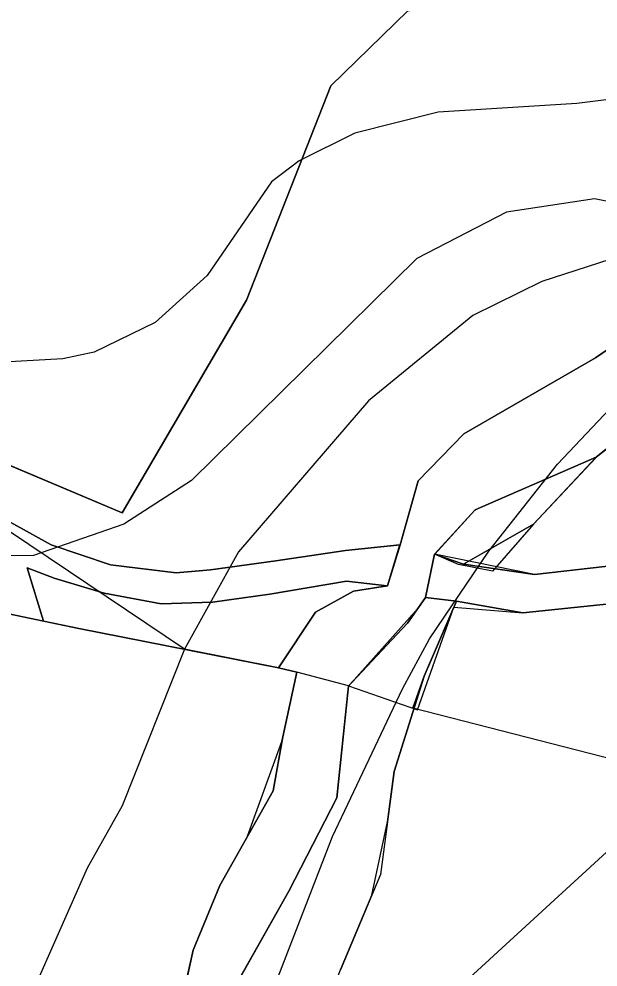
# Model space of a CAD drawing. Extents: x -662620 to -656370, y -1067090 to -1062990.
# Drawn here: x -660881.7 to -660833.9, y -1066130.4 to -1066052.2 of the extents above; entities that cross this region are included whole.
import ezdxf

# ---------------------------------------------------------------- set-up
doc = ezdxf.new("R2010")
doc.units = 0
for name, color, linetype in [('CHRANENE_LOZISKOVE_UZEMI', 7, 'Continuous'), ('LESNÍ_POZEMEK_-_STÁVAJÍCÍ', 7, 'Continuous'), ('LOKÁLNÍ_BIOKORIDOR_-_STÁVAJÍCÍ', 7, 'Continuous'), ('OBVOD_PÚ', 7, 'Continuous'), ('OSTATNÍ_PLOCHA_-_STÁVAJÍCÍ', 7, 'Continuous'), ('Trvalý_trávní_porost_-_stávající', 7, 'Continuous'), ('VODNÍ_PLOCHA_-_STÁVAJÍCÍ', 7, 'Continuous'), ('VODNÍ_TOK', 7, 'Continuous'), ('VRSTEVNICE_ZDŮRAZNĚNÁ', 7, 'Continuous'), ('VRSTEVNICE_ZÁKLADNÍ', 7, 'Continuous')]:
    doc.layers.add(name, color=color, linetype=linetype)

msp = doc.modelspace()

# ---------------------------------------------------------------- linework, layer by layer
at = {"layer": 'CHRANENE_LOZISKOVE_UZEMI'}
for points in [[(-660832.45, -1066048.42), (-660849.57, -1066051.53), (-660855.93, -1066057.73), (-660862.9, -1066075.41), (-660873.14, -1066092.92), (-660905.35, -1066079.39), (-660906.522, -1066078.749), (-660902.62, -1066074.11), (-660897.48, -1066065.76), (-660890.65, -1066052.63), (-660882.35, -1066042.64), (-660875.62, -1066038.54), (-660867.19, -1066033.29), (-660862.88, -1066022.08), (-660852.01, -1066010.42)], [(-660823.54, -1066072.93), (-660834.09, -1066080.16), (-660844.96, -1066086.41), (-660848.71, -1066090.29), (-660850.22, -1066095.56), (-660850.226, -1066095.581), (-660850.23, -1066095.58), (-660854.71, -1066096.04), (-660860.46, -1066096.9), (-660865.87, -1066097.64), (-660868.7, -1066097.89), (-660874.12, -1066097.23), (-660879.02, -1066095.56), (-660882.35, -1066093.72), (-660888.85, -1066090.19), (-660894.62, -1066086.569), (-660902.066, -1066082.219), (-660906.522, -1066078.749), (-660905.35, -1066079.39), (-660873.14, -1066092.92), (-660862.9, -1066075.41), (-660855.93, -1066057.73), (-660849.57, -1066051.53), (-660832.45, -1066048.42)], [(-660829.18, -1066084.47), (-660834.02, -1066088.33), (-660844.02, -1066092.69), (-660847.36, -1066096.33), (-660848.11, -1066099.91), (-660849.61, -1066102.04), (-660854.47, -1066107.21), (-660858.73, -1066106.06), (-660860.25, -1066105.71), (-660857.19, -1066101.13), (-660854.05, -1066099.39), (-660851.25, -1066098.95), (-660850.22, -1066095.56), (-660848.71, -1066090.29), (-660844.96, -1066086.41), (-660834.09, -1066080.16), (-660823.54, -1066072.93)], [(-660854.47, -1066107.21), (-660848.79, -1066109.183), (-660845.768, -1066100.706), (-660840.07, -1066101.18), (-660832.94, -1066100.44), (-660823.37, -1066097.52), (-660811.43, -1066093.9), (-660804.746, -1066091.453), (-660796.57, -1066088.46), (-660785.16, -1066085.21), (-660785.89, -1066082.36), (-660798.34, -1066086.17), (-660811.49, -1066090.76), (-660824.88, -1066095.04), (-660833.32, -1066097.37), (-660839.12, -1066098.03), (-660847.365, -1066096.352), (-660848.118, -1066099.921), (-660848.75, -1066100.819), (-660854.471, -1066107.221)], [(-660833.32, -1066097.37), (-660839.12, -1066098.03), (-660844.97, -1066097.16), (-660839.21, -1066093.86), (-660834.02, -1066088.33), (-660829.18, -1066084.47)], [(-660847.36, -1066096.33), (-660844.02, -1066092.69), (-660834.02, -1066088.33), (-660839.21, -1066093.86), (-660842.583, -1066097.755), (-660845.398, -1066097.192), (-660847.365, -1066096.352)], [(-660766.834, -1066130.149), (-660849.174, -1066109.039), (-660848.23, -1066106.41), (-660845.768, -1066100.706), (-660840.07, -1066101.18), (-660832.94, -1066100.44)]]:
    msp.add_lwpolyline(points, dxfattribs=at)
msp.add_lwpolyline([(-660888.85, -1066090.19), (-660882.35, -1066093.72), (-660879.02, -1066095.56), (-660874.12, -1066097.23), (-660868.7, -1066097.89), (-660865.87, -1066097.64), (-660860.46, -1066096.9), (-660854.71, -1066096.04), (-660850.22, -1066095.56), (-660851.25, -1066098.95), (-660854.05, -1066099.39), (-660857.19, -1066101.13), (-660860.25, -1066105.71), (-660868.005, -1066104.182)], close=True, dxfattribs=at)
at = {"layer": 'LESNÍ_POZEMEK_-_STÁVAJÍCÍ'}
for p, q in [((-660855.93, -1066057.73), (-660849.57, -1066051.53)), ((-660862.9, -1066075.41), (-660855.93, -1066057.73)), ((-660823.54, -1066072.93), (-660834.09, -1066080.16)), ((-660873.14, -1066092.92), (-660862.9, -1066075.41)), ((-660905.35, -1066079.39), (-660873.14, -1066092.92)), ((-660834.09, -1066080.16), (-660844.96, -1066086.41)), ((-660844.96, -1066086.41), (-660848.71, -1066090.29)), ((-660843.961, -1066092.664), (-660834.182, -1066088.401)), ((-660834.03, -1066088.36), (-660839.21, -1066093.86)), ((-660834.182, -1066088.401), (-660834.03, -1066088.36)), ((-660848.71, -1066090.29), (-660850.22, -1066095.56)), ((-660847.355, -1066096.334), (-660844.04, -1066092.72)), ((-660844.04, -1066092.72), (-660843.961, -1066092.664)), ((-660879.02, -1066095.56), (-660882.35, -1066093.72)), ((-660839.21, -1066093.86), (-660844.97, -1066097.16)), ((-660874.12, -1066097.23), (-660879.02, -1066095.56)), ((-660850.23, -1066095.58), (-660854.71, -1066096.04)), ((-660850.226, -1066095.581), (-660850.23, -1066095.58)), ((-660850.22, -1066095.56), (-660850.226, -1066095.581)), ((-660854.71, -1066096.04), (-660860.46, -1066096.9)), ((-660847.365, -1066096.352), (-660847.364, -1066096.351)), ((-660844.97, -1066097.16), (-660847.365, -1066096.352)), ((-660847.364, -1066096.351), (-660847.362, -1066096.342)), ((-660847.362, -1066096.342), (-660847.355, -1066096.334)), ((-660868.7, -1066097.89), (-660874.12, -1066097.23)), ((-660860.46, -1066096.9), (-660865.87, -1066097.64)), ((-660865.87, -1066097.64), (-660868.7, -1066097.89))]:
    msp.add_line(p, q, dxfattribs=at)
for points in [[(-660905.35, -1066079.39), (-660873.14, -1066092.92), (-660862.9, -1066075.41), (-660855.93, -1066057.73), (-660849.57, -1066051.53)], [(-660823.54, -1066072.93), (-660834.09, -1066080.16), (-660844.96, -1066086.41), (-660848.71, -1066090.29), (-660850.22, -1066095.56), (-660850.226, -1066095.581), (-660850.23, -1066095.58), (-660854.71, -1066096.04), (-660860.46, -1066096.9), (-660865.87, -1066097.64), (-660868.7, -1066097.89), (-660874.12, -1066097.23), (-660879.02, -1066095.56), (-660882.35, -1066093.72)]]:
    msp.add_lwpolyline(points, dxfattribs=at)
msp.add_lwpolyline([(-660847.365, -1066096.352), (-660847.364, -1066096.351), (-660847.362, -1066096.342), (-660847.355, -1066096.334), (-660844.04, -1066092.72), (-660843.961, -1066092.664), (-660834.182, -1066088.401), (-660834.03, -1066088.36), (-660839.21, -1066093.86), (-660844.97, -1066097.16)], close=True, dxfattribs=at)
at = {"layer": 'LOKÁLNÍ_BIOKORIDOR_-_STÁVAJÍCÍ'}
for points in [[(-660868.994, -1066136.661), (-660867.3, -1066128.98), (-660865.1, -1066123.65), (-660862.815, -1066119.617), (-660862.805, -1066119.591), (-660859.96, -1066111.801), (-660859.89, -1066111.41), (-660859.886, -1066111.391), (-660859.098, -1066107.755), (-660858.73, -1066106.06), (-660860.246, -1066105.703), (-660857.19, -1066101.13), (-660854.05, -1066099.39), (-660851.291, -1066098.956), (-660851.261, -1066098.952), (-660851.257, -1066098.951), (-660851.25, -1066098.95), (-660850.226, -1066095.581), (-660850.22, -1066095.56), (-660848.71, -1066090.29), (-660844.96, -1066086.41), (-660834.09, -1066080.16), (-660823.54, -1066072.93)], [(-660824.549, -1066113.007), (-660844.477, -1066131.276)]]:
    msp.add_lwpolyline(points, dxfattribs=at)
at = {"layer": 'OBVOD_PÚ'}
for points in [[(-660884.91, -1066100.77), (-660876.73, -1066102.47)], [(-660876.73, -1066102.47), (-660860.26, -1066105.7)], [(-660860.26, -1066105.7), (-660858.73, -1066106.06)], [(-660860.26, -1066105.7), (-660858.73, -1066106.06)], [(-660858.73, -1066106.06), (-660859.89, -1066111.41)], [(-660859.89, -1066111.41), (-660860.68, -1066115.85)], [(-660860.68, -1066115.85), (-660865.1, -1066123.65)], [(-660865.1, -1066123.65), (-660867.3, -1066128.98)], [(-660867.3, -1066128.98), (-660871.1, -1066146.21)]]:
    msp.add_lwpolyline(points, dxfattribs=at)
at = {"layer": 'OSTATNÍ_PLOCHA_-_STÁVAJÍCÍ'}
for p, q in [((-660882.35, -1066093.72), (-660879.02, -1066095.56)), ((-660882.35, -1066093.72), (-660879.02, -1066095.56)), ((-660879.02, -1066095.56), (-660874.12, -1066097.23)), ((-660879.02, -1066095.56), (-660874.12, -1066097.23)), ((-660854.71, -1066096.04), (-660850.23, -1066095.58)), ((-660854.71, -1066096.04), (-660850.23, -1066095.58)), ((-660850.23, -1066095.58), (-660851.256, -1066098.948)), ((-660850.23, -1066095.58), (-660851.256, -1066098.948)), ((-660860.46, -1066096.9), (-660854.71, -1066096.04)), ((-660860.46, -1066096.9), (-660854.71, -1066096.04)), ((-660848.11, -1066099.91), (-660847.365, -1066096.352)), ((-660848.11, -1066099.91), (-660847.365, -1066096.352)), ((-660847.365, -1066096.352), (-660844.97, -1066097.16)), ((-660847.365, -1066096.352), (-660844.97, -1066097.16)), ((-660878.75, -1066098.32), (-660880.99, -1066097.47)), ((-660880.99, -1066097.47), (-660879.633, -1066101.867)), ((-660878.75, -1066098.32), (-660880.99, -1066097.47)), ((-660880.99, -1066097.47), (-660879.633, -1066101.867)), ((-660879.633, -1066101.867), (-660880.99, -1066097.47)), ((-660880.99, -1066097.47), (-660878.75, -1066098.32)), ((-660879.633, -1066101.867), (-660880.99, -1066097.47)), ((-660880.99, -1066097.47), (-660878.75, -1066098.32)), ((-660874.12, -1066097.23), (-660868.7, -1066097.89)), ((-660874.12, -1066097.23), (-660868.7, -1066097.89)), ((-660865.87, -1066097.64), (-660860.46, -1066096.9)), ((-660865.87, -1066097.64), (-660860.46, -1066096.9)), ((-660844.97, -1066097.16), (-660839.12, -1066098.03)), ((-660844.97, -1066097.16), (-660839.12, -1066098.03)), ((-660839.12, -1066098.03), (-660833.32, -1066097.37)), ((-660839.12, -1066098.03), (-660833.32, -1066097.37)), ((-660874.63, -1066099.55), (-660878.75, -1066098.32)), ((-660874.63, -1066099.55), (-660878.75, -1066098.32)), ((-660878.75, -1066098.32), (-660874.63, -1066099.55)), ((-660878.75, -1066098.32), (-660874.63, -1066099.55)), ((-660868.7, -1066097.89), (-660865.87, -1066097.64)), ((-660868.7, -1066097.89), (-660865.87, -1066097.64)), ((-660854.64, -1066098.56), (-660860.96, -1066099.64)), ((-660854.64, -1066098.56), (-660860.96, -1066099.64)), ((-660860.96, -1066099.64), (-660854.64, -1066098.56)), ((-660860.96, -1066099.64), (-660854.64, -1066098.56)), ((-660851.291, -1066098.956), (-660854.64, -1066098.56)), ((-660851.291, -1066098.956), (-660854.64, -1066098.56)), ((-660854.64, -1066098.56), (-660851.291, -1066098.956)), ((-660854.64, -1066098.56), (-660851.291, -1066098.956)), ((-660851.291, -1066098.956), (-660854.05, -1066099.39)), ((-660851.291, -1066098.956), (-660854.05, -1066099.39)), ((-660851.261, -1066098.952), (-660851.291, -1066098.956)), ((-660851.261, -1066098.952), (-660851.291, -1066098.956)), ((-660851.257, -1066098.951), (-660851.261, -1066098.952)), ((-660851.257, -1066098.951), (-660851.261, -1066098.952)), ((-660851.256, -1066098.948), (-660851.257, -1066098.951)), ((-660851.256, -1066098.948), (-660851.257, -1066098.951)), ((-660869.94, -1066100.44), (-660874.63, -1066099.55)), ((-660869.94, -1066100.44), (-660874.63, -1066099.55)), ((-660874.63, -1066099.55), (-660869.94, -1066100.44)), ((-660874.63, -1066099.55), (-660869.94, -1066100.44)), ((-660860.96, -1066099.64), (-660865.69, -1066100.3)), ((-660860.96, -1066099.64), (-660865.69, -1066100.3)), ((-660865.69, -1066100.3), (-660860.96, -1066099.64)), ((-660865.69, -1066100.3), (-660860.96, -1066099.64)), ((-660854.05, -1066099.39), (-660857.19, -1066101.13)), ((-660854.05, -1066099.39), (-660857.19, -1066101.13)), ((-660865.69, -1066100.3), (-660869.94, -1066100.44)), ((-660865.69, -1066100.3), (-660869.94, -1066100.44)), ((-660869.94, -1066100.44), (-660865.69, -1066100.3)), ((-660869.94, -1066100.44), (-660865.69, -1066100.3)), ((-660848.75, -1066100.819), (-660848.118, -1066099.921)), ((-660848.75, -1066100.819), (-660848.118, -1066099.921)), ((-660845.55, -1066100.23), (-660848.23, -1066106.41)), ((-660845.55, -1066100.23), (-660848.23, -1066106.41)), ((-660848.118, -1066099.921), (-660848.117, -1066099.92)), ((-660848.118, -1066099.921), (-660848.117, -1066099.92)), ((-660848.117, -1066099.92), (-660848.11, -1066099.91)), ((-660848.117, -1066099.92), (-660848.11, -1066099.91)), ((-660848.117, -1066099.92), (-660845.55, -1066100.23)), ((-660848.117, -1066099.92), (-660845.55, -1066100.23)), ((-660845.55, -1066100.23), (-660848.117, -1066099.92)), ((-660845.55, -1066100.23), (-660848.117, -1066099.92)), ((-660840.07, -1066101.18), (-660845.55, -1066100.23)), ((-660840.07, -1066101.18), (-660845.55, -1066100.23)), ((-660832.94, -1066100.44), (-660840.07, -1066101.18)), ((-660832.94, -1066100.44), (-660840.07, -1066101.18)), ((-660879.633, -1066101.867), (-660883.846, -1066100.991)), ((-660879.633, -1066101.867), (-660883.846, -1066100.991)), ((-660857.19, -1066101.13), (-660860.25, -1066105.71)), ((-660857.19, -1066101.13), (-660860.25, -1066105.71)), ((-660849.607, -1066102.042), (-660848.75, -1066100.819)), ((-660849.607, -1066102.042), (-660848.75, -1066100.819)), ((-660876.73, -1066102.47), (-660879.633, -1066101.867)), ((-660876.73, -1066102.47), (-660879.633, -1066101.867)), ((-660854.17, -1066106.891), (-660849.62, -1066102.06)), ((-660854.17, -1066106.891), (-660849.62, -1066102.06)), ((-660849.62, -1066102.06), (-660849.607, -1066102.042)), ((-660849.62, -1066102.06), (-660849.607, -1066102.042)), ((-660860.25, -1066105.71), (-660876.73, -1066102.47)), ((-660860.25, -1066105.71), (-660876.73, -1066102.47)), ((-660854.47, -1066107.21), (-660854.17, -1066106.891)), ((-660854.47, -1066107.21), (-660854.17, -1066106.891)), ((-660848.23, -1066106.41), (-660850.71, -1066114.26)), ((-660848.23, -1066106.41), (-660850.71, -1066114.26)), ((-660855.44, -1066116.43), (-660854.471, -1066107.221)), ((-660855.44, -1066116.43), (-660854.471, -1066107.221)), ((-660854.471, -1066107.221), (-660854.47, -1066107.21)), ((-660854.471, -1066107.221), (-660854.47, -1066107.21)), ((-660850.71, -1066114.26), (-660851.83, -1066122.76)), ((-660850.71, -1066114.26), (-660851.83, -1066122.76)), ((-660859.39, -1066124.13), (-660855.446, -1066116.442)), ((-660859.39, -1066124.13), (-660855.446, -1066116.442)), ((-660855.446, -1066116.442), (-660855.44, -1066116.43)), ((-660855.446, -1066116.442), (-660855.44, -1066116.43)), ((-660851.83, -1066122.76), (-660855.12, -1066130.62)), ((-660851.83, -1066122.76), (-660855.12, -1066130.62)), ((-660864.08, -1066132.41), (-660859.39, -1066124.13)), ((-660864.08, -1066132.41), (-660859.39, -1066124.13))]:
    msp.add_line(p, q, dxfattribs=at)
for points in [[(-660848.117, -1066099.92), (-660848.11, -1066099.91), (-660847.365, -1066096.352), (-660844.97, -1066097.16), (-660839.12, -1066098.03), (-660833.32, -1066097.37), (-660824.88, -1066095.04), (-660811.49, -1066090.76), (-660798.34, -1066086.17), (-660785.89, -1066082.36), (-660785.16, -1066085.21), (-660796.57, -1066088.46), (-660811.43, -1066093.9), (-660823.37, -1066097.52), (-660832.94, -1066100.44), (-660840.07, -1066101.18), (-660845.55, -1066100.23)], [(-660848.117, -1066099.92), (-660848.11, -1066099.91), (-660847.365, -1066096.352), (-660844.97, -1066097.16), (-660839.12, -1066098.03), (-660833.32, -1066097.37), (-660824.88, -1066095.04), (-660811.49, -1066090.76), (-660798.34, -1066086.17), (-660785.89, -1066082.36), (-660785.16, -1066085.21), (-660796.57, -1066088.46), (-660811.43, -1066093.9), (-660823.37, -1066097.52), (-660832.94, -1066100.44), (-660840.07, -1066101.18), (-660845.55, -1066100.23)], [(-660879.633, -1066101.867), (-660880.99, -1066097.47), (-660878.75, -1066098.32), (-660874.63, -1066099.55), (-660869.94, -1066100.44), (-660865.69, -1066100.3), (-660860.96, -1066099.64), (-660854.64, -1066098.56), (-660851.291, -1066098.956), (-660854.05, -1066099.39), (-660857.19, -1066101.13), (-660860.25, -1066105.71), (-660876.73, -1066102.47)], [(-660879.633, -1066101.867), (-660880.99, -1066097.47), (-660878.75, -1066098.32), (-660874.63, -1066099.55), (-660869.94, -1066100.44), (-660865.69, -1066100.3), (-660860.96, -1066099.64), (-660854.64, -1066098.56), (-660851.291, -1066098.956), (-660854.05, -1066099.39), (-660857.19, -1066101.13), (-660860.25, -1066105.71), (-660876.73, -1066102.47)]]:
    msp.add_lwpolyline(points, close=True, dxfattribs=at)
for points in [[(-660882.35, -1066093.72), (-660879.02, -1066095.56), (-660874.12, -1066097.23), (-660868.7, -1066097.89), (-660865.87, -1066097.64), (-660860.46, -1066096.9), (-660854.71, -1066096.04), (-660850.23, -1066095.58), (-660851.256, -1066098.948), (-660851.257, -1066098.951), (-660851.261, -1066098.952), (-660851.291, -1066098.956), (-660854.64, -1066098.56), (-660860.96, -1066099.64), (-660865.69, -1066100.3), (-660869.94, -1066100.44), (-660874.63, -1066099.55), (-660878.75, -1066098.32), (-660880.99, -1066097.47), (-660879.633, -1066101.867), (-660883.846, -1066100.991)], [(-660882.35, -1066093.72), (-660879.02, -1066095.56), (-660874.12, -1066097.23), (-660868.7, -1066097.89), (-660865.87, -1066097.64), (-660860.46, -1066096.9), (-660854.71, -1066096.04), (-660850.23, -1066095.58), (-660851.256, -1066098.948), (-660851.257, -1066098.951), (-660851.261, -1066098.952), (-660851.291, -1066098.956), (-660854.64, -1066098.56), (-660860.96, -1066099.64), (-660865.69, -1066100.3), (-660869.94, -1066100.44), (-660874.63, -1066099.55), (-660878.75, -1066098.32), (-660880.99, -1066097.47), (-660879.633, -1066101.867), (-660883.846, -1066100.991)], [(-660864.08, -1066132.41), (-660859.39, -1066124.13), (-660855.446, -1066116.442), (-660855.44, -1066116.43), (-660854.471, -1066107.221), (-660854.47, -1066107.21), (-660854.17, -1066106.891), (-660849.62, -1066102.06), (-660849.607, -1066102.042), (-660848.75, -1066100.819), (-660848.118, -1066099.921), (-660848.117, -1066099.92), (-660845.55, -1066100.23), (-660848.23, -1066106.41), (-660850.71, -1066114.26), (-660851.83, -1066122.76), (-660855.12, -1066130.62)], [(-660864.08, -1066132.41), (-660859.39, -1066124.13), (-660855.446, -1066116.442), (-660855.44, -1066116.43), (-660854.471, -1066107.221), (-660854.47, -1066107.21), (-660854.17, -1066106.891), (-660849.62, -1066102.06), (-660849.607, -1066102.042), (-660848.75, -1066100.819), (-660848.118, -1066099.921), (-660848.117, -1066099.92), (-660845.55, -1066100.23), (-660848.23, -1066106.41), (-660850.71, -1066114.26), (-660851.83, -1066122.76), (-660855.12, -1066130.62)]]:
    msp.add_lwpolyline(points, dxfattribs=at)
at = {"layer": 'Trvalý_trávní_porost_-_stávající'}
for p, q in [((-660849.57, -1066051.53), (-660855.93, -1066057.73)), ((-660855.93, -1066057.73), (-660862.9, -1066075.41)), ((-660862.9, -1066075.41), (-660873.14, -1066092.92)), ((-660873.14, -1066092.92), (-660905.35, -1066079.39)), ((-660834.02, -1066088.33), (-660829.18, -1066084.47)), ((-660839.21, -1066093.86), (-660834.02, -1066088.33)), ((-660844.97, -1066097.16), (-660839.21, -1066093.86)), ((-660839.12, -1066098.03), (-660844.97, -1066097.16)), ((-660833.32, -1066097.37), (-660839.12, -1066098.03)), ((-660848.23, -1066106.41), (-660845.55, -1066100.23)), ((-660845.55, -1066100.23), (-660840.07, -1066101.18)), ((-660840.07, -1066101.18), (-660832.94, -1066100.44)), ((-660850.71, -1066114.26), (-660848.23, -1066106.41)), ((-660851.258, -1066118.416), (-660850.71, -1066114.26)), ((-660852.543, -1066124.464), (-660851.258, -1066118.416)), ((-660855.12, -1066130.62), (-660852.543, -1066124.464))]:
    msp.add_line(p, q, dxfattribs=at)
for points in [[(-660832.45, -1066048.42), (-660849.57, -1066051.53), (-660855.93, -1066057.73), (-660862.9, -1066075.41), (-660873.14, -1066092.92), (-660905.35, -1066079.39), (-660906.522, -1066078.749), (-660902.62, -1066074.11), (-660897.48, -1066065.76), (-660890.65, -1066052.63), (-660882.35, -1066042.64), (-660875.62, -1066038.54), (-660867.19, -1066033.29), (-660862.88, -1066022.08), (-660852.01, -1066010.42)], [(-660833.32, -1066097.37), (-660839.12, -1066098.03), (-660844.97, -1066097.16), (-660839.21, -1066093.86), (-660834.02, -1066088.33), (-660829.18, -1066084.47)], [(-660831.18, -1066177.41), (-660839.3, -1066176.58), (-660848.33, -1066173.1), (-660856.61, -1066168.49), (-660860.28, -1066160.86), (-660861.07, -1066153.61), (-660860.46, -1066146.97), (-660858.49, -1066139.2), (-660855.12, -1066130.62), (-660852.543, -1066124.464), (-660851.258, -1066118.416), (-660850.71, -1066114.26), (-660848.23, -1066106.41), (-660845.55, -1066100.23), (-660840.07, -1066101.18), (-660832.94, -1066100.44)]]:
    msp.add_lwpolyline(points, dxfattribs=at)
at = {"layer": 'VODNÍ_PLOCHA_-_STÁVAJÍCÍ'}
for p, q in [((-660834.09, -1066080.16), (-660823.54, -1066072.93)), ((-660844.96, -1066086.41), (-660834.09, -1066080.16)), ((-660829.18, -1066084.47), (-660834.02, -1066088.33)), ((-660848.71, -1066090.29), (-660844.96, -1066086.41)), ((-660834.02, -1066088.33), (-660844.02, -1066092.69)), ((-660850.22, -1066095.56), (-660848.71, -1066090.29)), ((-660844.02, -1066092.69), (-660847.36, -1066096.33)), ((-660851.25, -1066098.95), (-660850.22, -1066095.56)), ((-660847.36, -1066096.33), (-660848.11, -1066099.91)), ((-660854.05, -1066099.39), (-660851.25, -1066098.95)), ((-660857.19, -1066101.13), (-660854.05, -1066099.39)), ((-660848.11, -1066099.91), (-660849.61, -1066102.04)), ((-660860.25, -1066105.71), (-660857.19, -1066101.13)), ((-660849.61, -1066102.04), (-660854.47, -1066107.21)), ((-660858.73, -1066106.06), (-660860.25, -1066105.71)), ((-660859.886, -1066111.391), (-660858.73, -1066106.06)), ((-660854.47, -1066107.21), (-660855.44, -1066116.43)), ((-660860.69, -1066115.85), (-660859.89, -1066111.41)), ((-660859.89, -1066111.41), (-660859.886, -1066111.391)), ((-660865.1, -1066123.65), (-660860.69, -1066115.85)), ((-660855.44, -1066116.43), (-660859.39, -1066124.13)), ((-660867.3, -1066128.98), (-660865.1, -1066123.65)), ((-660859.39, -1066124.13), (-660864.08, -1066132.41)), ((-660868.994, -1066136.661), (-660867.3, -1066128.98))]:
    msp.add_line(p, q, dxfattribs=at)
for points in [[(-660868.994, -1066136.661), (-660867.3, -1066128.98), (-660865.1, -1066123.65), (-660860.69, -1066115.85), (-660859.89, -1066111.41), (-660859.886, -1066111.391), (-660858.73, -1066106.06), (-660860.25, -1066105.71), (-660857.19, -1066101.13), (-660854.05, -1066099.39), (-660851.25, -1066098.95), (-660850.22, -1066095.56), (-660848.71, -1066090.29), (-660844.96, -1066086.41), (-660834.09, -1066080.16), (-660823.54, -1066072.93)], [(-660829.18, -1066084.47), (-660834.02, -1066088.33), (-660844.02, -1066092.69), (-660847.36, -1066096.33), (-660848.11, -1066099.91), (-660849.61, -1066102.04), (-660854.47, -1066107.21), (-660855.44, -1066116.43), (-660859.39, -1066124.13), (-660864.08, -1066132.41)]]:
    msp.add_lwpolyline(points, dxfattribs=at)
at = {"layer": 'VODNÍ_TOK'}
msp.add_lwpolyline([(-660942.537, -1066224.046), (-660910.626, -1066191.733), (-660905.238, -1066187.223), (-660894.285, -1066178.015), (-660885.6, -1066169.871), (-660874.272, -1066158.538), (-660866.341, -1066148.267), (-660860.596, -1066132.04), (-660855.785, -1066119.629), (-660850.018, -1066107.457), (-660847.799, -1066103.32), (-660842.9, -1066096.086), (-660837.212, -1066088.907), (-660829.556, -1066080.804)], dxfattribs=at)
at = {"layer": 'VRSTEVNICE_ZDŮRAZNĚNÁ'}
msp.add_lwpolyline([(-660730.589, -1066026.186), (-660738.034, -1066030.395), (-660766.098, -1066040.947), (-660776.035, -1066046.514), (-660782.898, -1066052.277), (-660797.82, -1066061.082), (-660809.441, -1066066.326), (-660815.365, -1066068.074), (-660824.816, -1066068.915), (-660834.171, -1066067.037), (-660841.421, -1066068.138), (-660848.834, -1066071.957), (-660867.432, -1066090.28), (-660873.021, -1066093.863), (-660880.474, -1066096.443), (-660890.936, -1066096.586), (-660898.818, -1066098.449), (-660903.053, -1066101.943), (-660902.974, -1066107.335), (-660900.394, -1066119.66), (-660900.953, -1066125.277), (-660905.267, -1066131.699), (-660910.713, -1066135.568), (-660923.325, -1066137.575)], dxfattribs=at)
at = {"layer": 'VRSTEVNICE_ZÁKLADNÍ'}
for points in [[(-660739.34, -1066020.833), (-660742.836, -1066023.423), (-660757.365, -1066030.66), (-660780.582, -1066040.406), (-660788.321, -1066043.129), (-660812.685, -1066053.734), (-660826.443, -1066058.034), (-660835.616, -1066059.181), (-660847.081, -1066059.897), (-660853.96, -1066061.617), (-660858.546, -1066063.91), (-660860.839, -1066065.63), (-660866.142, -1066073.369), (-660870.441, -1066077.238), (-660875.458, -1066079.674), (-660878.037, -1066080.248), (-660888.356, -1066080.821), (-660898.675, -1066079.245), (-660903.834, -1066077.668), (-660914.44, -1066073.082), (-660922.179, -1066068.926)], [(-660739.34, -1066020.833), (-660742.836, -1066023.423), (-660757.365, -1066030.66), (-660780.582, -1066040.406), (-660788.321, -1066043.129), (-660812.685, -1066053.734), (-660826.443, -1066058.034), (-660835.616, -1066059.181), (-660847.081, -1066059.897), (-660853.96, -1066061.617), (-660858.546, -1066063.91), (-660860.839, -1066065.63), (-660866.142, -1066073.369), (-660870.441, -1066077.238), (-660875.458, -1066079.674), (-660878.037, -1066080.248), (-660888.356, -1066080.821), (-660898.675, -1066079.245), (-660903.834, -1066077.668), (-660914.44, -1066073.082), (-660922.179, -1066068.926)], [(-660831.973, -1066071.735), (-660838.512, -1066073.872), (-660844.215, -1066076.665), (-660852.813, -1066083.687), (-660863.562, -1066096.156), (-660868.005, -1066104.182), (-660873.164, -1066117.081), (-660876.031, -1066122.24), (-660880.617, -1066132.559)], [(-660831.973, -1066071.735), (-660838.512, -1066073.872), (-660844.215, -1066076.665), (-660852.813, -1066083.687), (-660863.562, -1066096.156), (-660868.005, -1066104.182), (-660873.164, -1066117.081), (-660876.031, -1066122.24), (-660880.617, -1066132.559)]]:
    msp.add_lwpolyline(points, dxfattribs=at)

doc.saveas('drawing.dxf')
